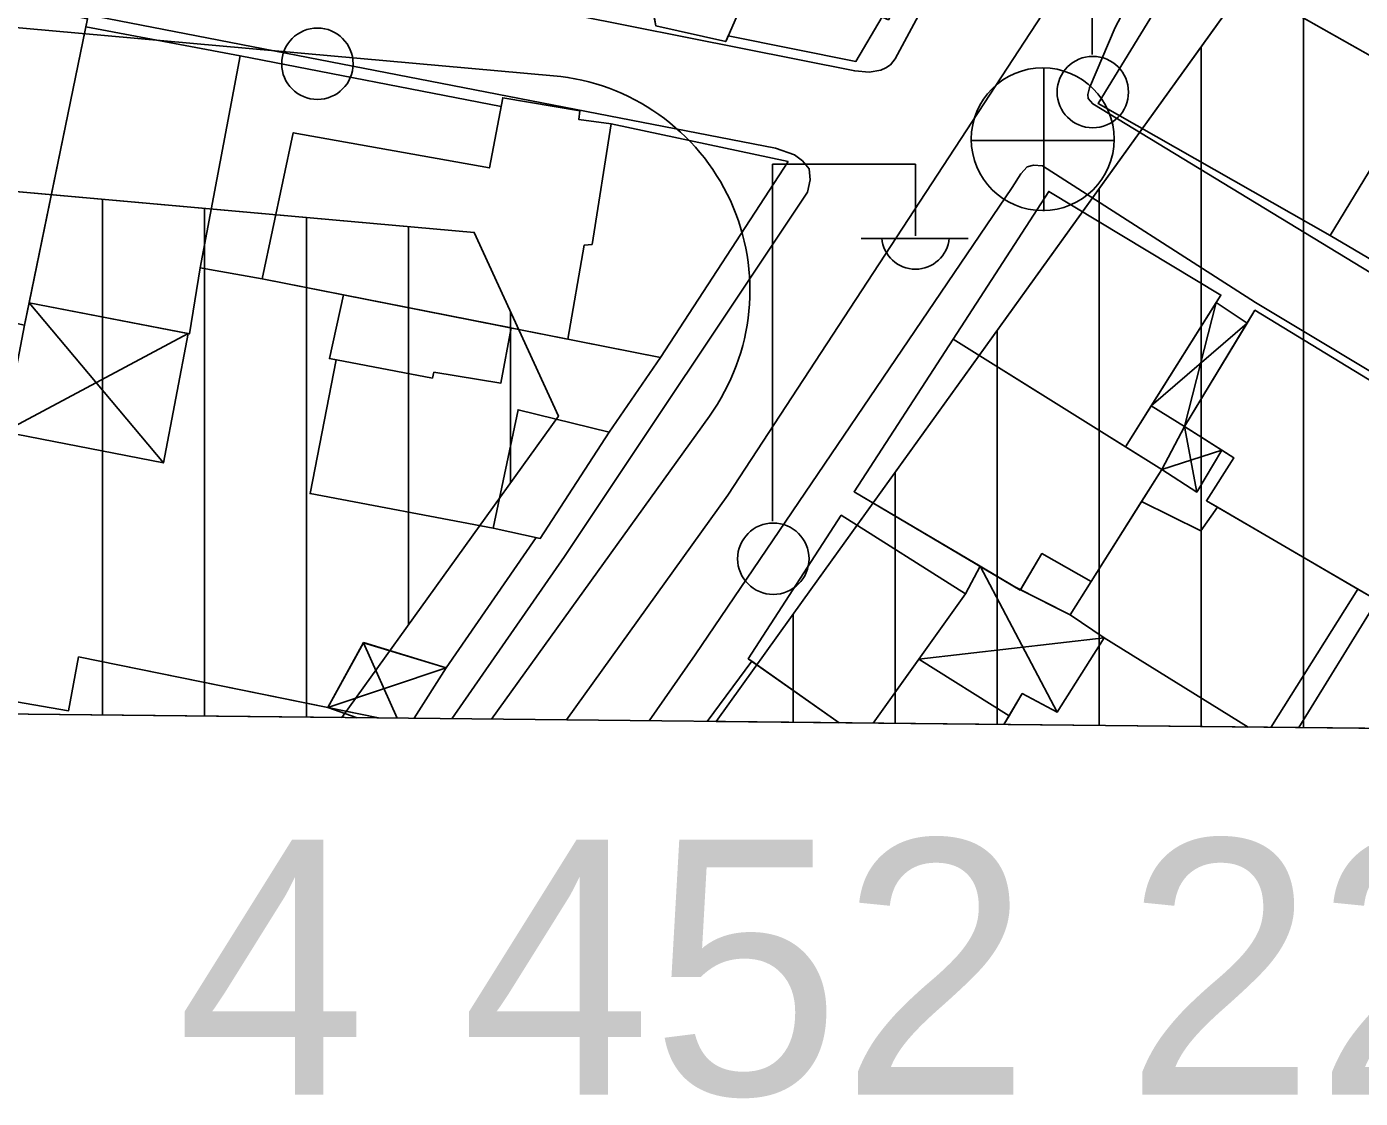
# Model space of a CAD drawing. Extents: x 417997 to 421451, y 4451742 to 4455216.
# Drawn here: x 421128.2 to 421193.5, y 4452205.6 to 4452258.2 of the extents above; entities that cross this region are included whole.
import ezdxf

# ---------------------------------------------------------------- set-up
doc = ezdxf.new("R2010")
doc.units = 0
for name, color, linetype in [('ADAKENARI', 7, 'Continuous'), ('B_Mesken', 7, 'Continuous'), ('B_Sundurma', 7, 'Continuous'), ('B_Teras', 7, 'Continuous'), ('KALDIRIM', 7, 'Continuous'), ('P_Grid', 7, 'Continuous'), ('PAFTALAMA', 7, 'Continuous'), ('PL_KON_MEV_450', 7, 'Continuous'), ('S_Elektrik_Diregi', 7, 'Continuous'), ('S_Rogar_Kapagi', 7, 'Continuous'), ('Sinir_Duvar_tek_tarafa_ait', 7, 'Continuous'), ('TR_ORTAYOGUNKONUT', 7, 'Continuous'), ('TR_YUKSEKYOGUNKONUT', 7, 'Continuous'), ('Y_Lejant', 7, 'Continuous'), ('Yol_Sose', 7, 'Continuous')]:
    doc.layers.add(name, color=color, linetype=linetype)

msp = doc.modelspace()

# ---------------------------------------------------------------- linework, layer by layer
at = {"layer": 'ADAKENARI'}
for p, q in [((421166.248, 4452230.045), (421193.76, 4452268.337)), ((421166.248, 4452230.045), (421193.76, 4452268.337)), ((421064.281, 4452255.741), (421150.123, 4452248.063)), ((421064.281, 4452255.741), (421150.123, 4452248.063)), ((421150.123, 4452248.063), (421154.248, 4452239.051)), ((421150.123, 4452248.063), (421154.248, 4452239.051)), ((421154.248, 4452239.051), (421143.639, 4452224.286)), ((421154.248, 4452239.051), (421143.639, 4452224.286)), ((421161.97, 4452224.092), (421166.248, 4452230.045)), ((421161.97, 4452224.092), (421166.248, 4452230.045))]:
    msp.add_line(p, q, dxfattribs=at)
at = {"layer": 'B_Mesken'}
for points in [[(421170.114, 4452258.628), (421170.415, 4452258.495), (421172.603, 4452262.632), (421172.276, 4452262.736), (421174.749, 4452267.389), (421166.215, 4452272.774), (421164.046, 4452268.976), (421162.633, 4452269.699), (421158.854, 4452259.031), (421159.021, 4452258.198), (421162.446, 4452257.42), (421162.568, 4452257.701), (421168.829, 4452256.446)], [(421174.468, 4452267.567), (421174.749, 4452267.389), (421172.276, 4452262.736), (421172.603, 4452262.632), (421170.415, 4452258.495), (421170.114, 4452258.628), (421168.829, 4452256.446), (421162.568, 4452257.701), (421162.446, 4452257.42), (421159.022, 4452258.198), (421158.948, 4452258.564), (421158.854, 4452259.031), (421162.633, 4452269.699), (421164.046, 4452268.976), (421164.903, 4452270.477), (421166.215, 4452272.774)], [(421189.29, 4452268.683), (421199.5, 4452262.793), (421202.63, 4452260.943), (421198.72, 4452254.073), (421185.19, 4452261.733)], [(421199, 4452263.082), (421199.501, 4452262.793), (421202.631, 4452260.943), (421198.721, 4452254.073), (421185.19, 4452261.733), (421189.29, 4452268.683)], [(421185.19, 4452261.733), (421196.55, 4452255.293), (421192.06, 4452247.913), (421180.69, 4452254.393)], [(421185.19, 4452261.733), (421196.551, 4452255.293), (421192.061, 4452247.913), (421180.69, 4452254.393)], [(421123.192, 4452260.134), (421120.236, 4452245.216), (421128.093, 4452243.518), (421131.177, 4452258.54)], [(421131.094, 4452258.136), (421128.318, 4452244.612), (421128.093, 4452243.518), (421120.236, 4452245.216), (421120.335, 4452245.717), (421123.141, 4452259.876), (421123.192, 4452260.134), (421131.177, 4452258.54)], [(421138.658, 4452256.716), (421131.094, 4452258.136), (421128.318, 4452244.612), (421136.171, 4452243.092), (421136.693, 4452246.323)], [(421138.658, 4452256.716), (421136.693, 4452246.323), (421136.171, 4452243.093), (421136.107, 4452243.105), (421128.318, 4452244.612), (421131.094, 4452258.136)], [(421165.498, 4452251.542), (421159.254, 4452241.939), (421139.729, 4452245.788), (421136.693, 4452246.323), (421138.658, 4452256.716), (421151.438, 4452254.232), (421151.52, 4452254.665), (421155.294, 4452254.018), (421155.248, 4452253.606), (421156.83, 4452253.391)], [(421165.498, 4452251.542), (421159.254, 4452241.939), (421143.725, 4452245.001), (421139.729, 4452245.788), (421136.693, 4452246.323), (421138.658, 4452256.716), (421151.438, 4452254.232), (421151.52, 4452254.665), (421155.294, 4452254.018), (421155.248, 4452253.606), (421156.83, 4452253.391)], [(421192.06, 4452247.913), (421200.69, 4452242.833), (421205.25, 4452250.223), (421198.72, 4452254.073), (421196.55, 4452255.293)], [(421192.061, 4452247.913), (421196.551, 4452255.293), (421198.721, 4452254.073), (421205.251, 4452250.223), (421200.691, 4452242.833)], [(421182.03, 4452237.555), (421186.707, 4452244.991), (421178.272, 4452250.074), (421173.594, 4452242.835)], [(421186.48, 4452244.63), (421183.298, 4452239.57), (421182.03, 4452237.555), (421173.594, 4452242.835), (421178.272, 4452250.074), (421186.707, 4452244.991)], [(421156.728, 4452238.273), (421153.354, 4452233.067), (421151.057, 4452233.563), (421142.077, 4452235.262), (421143.352, 4452241.818), (421143.025, 4452241.879), (421143.725, 4452245.001), (421159.254, 4452241.939)], [(421156.728, 4452238.273), (421153.354, 4452233.067), (421151.057, 4452233.563), (421142.077, 4452235.262), (421143.352, 4452241.817), (421143.025, 4452241.879), (421143.725, 4452245), (421159.254, 4452241.939)], [(421186, 4452234.913), (421194.072, 4452230.198), (421198.832, 4452237.889), (421188.376, 4452244.248), (421184.924, 4452238.558), (421187.339, 4452237.019)], [(421193.41, 4452230.585), (421186.537, 4452234.599), (421186, 4452234.913), (421187.339, 4452237.019), (421186.752, 4452237.393), (421184.924, 4452238.558), (421187.995, 4452243.621), (421188.376, 4452244.248), (421198.832, 4452237.889), (421194.072, 4452230.198)], [(421183.807, 4452236.442), (421173.594, 4452242.835), (421168.738, 4452235.355), (421176.874, 4452230.535), (421177.941, 4452232.321), (421180.354, 4452230.952)], [(421176.885, 4452230.552), (421176.874, 4452230.535), (421176.606, 4452230.693), (421174.906, 4452231.7), (421168.738, 4452235.355), (421173.594, 4452242.835), (421182.03, 4452237.555), (421183.807, 4452236.442), (421182.825, 4452234.881), (421180.354, 4452230.953), (421177.941, 4452232.322)]]:
    msp.add_lwpolyline(points, close=True, dxfattribs=at)
for points in [[(421189.158, 4452223.804), (421193.41, 4452230.585), (421186.537, 4452234.599), (421185.73, 4452233.439), (421182.825, 4452234.881), (421180.354, 4452230.952), (421179.329, 4452229.314), (421180.981, 4452228.19), (421188.041, 4452223.816)], [(421188.041, 4452223.816), (421180.981, 4452228.19), (421179.329, 4452229.314), (421180.354, 4452230.953), (421182.825, 4452234.881), (421185.73, 4452233.439), (421186.537, 4452234.599), (421193.41, 4452230.585), (421189.158, 4452223.804)], [(421168.008, 4452224.028), (421163.725, 4452227.046), (421163.55, 4452227.169), (421168.103, 4452234.203), (421174.188, 4452230.352), (421171.911, 4452227.15), (421169.678, 4452224.01)], [(421169.678, 4452224.01), (421174.188, 4452230.352), (421168.103, 4452234.202), (421163.55, 4452227.169), (421168.007, 4452224.028)], [(421188.041, 4452223.816), (421180.981, 4452228.19), (421178.69, 4452224.551), (421176.978, 4452225.46), (421176.077, 4452223.942)], [(421176.077, 4452223.942), (421176.328, 4452224.364), (421176.978, 4452225.46), (421178.69, 4452224.552), (421180.981, 4452228.19), (421188.041, 4452223.816)], [(421124.436, 4452224.488), (421124.654, 4452225.575), (421130.248, 4452224.619), (421130.737, 4452227.255), (421142.956, 4452224.771), (421145.439, 4452224.266)], [(421145.438, 4452224.266), (421130.737, 4452227.254), (421130.248, 4452224.619), (421124.654, 4452225.575), (421124.436, 4452224.488)], [(421161.535, 4452224.096), (421163.725, 4452227.046), (421168.007, 4452224.028)], [(421161.535, 4452224.096), (421163.725, 4452227.046), (421168.008, 4452224.028)], [(421169.678, 4452224.01), (421171.911, 4452227.15), (421176.328, 4452224.364), (421176.077, 4452223.942)], [(421169.678, 4452224.01), (421171.911, 4452227.15), (421176.328, 4452224.364), (421176.077, 4452223.942)]]:
    msp.add_lwpolyline(points, dxfattribs=at)
at = {"layer": 'B_Sundurma'}
for p, q in [((421128.318, 4452244.612), (421134.895, 4452236.77)), ((421186.48, 4452244.63), (421184.924, 4452238.558)), ((421187.995, 4452243.621), (421183.298, 4452239.57)), ((421136.107, 4452243.105), (421127.095, 4452238.289)), ((421185.527, 4452235.333), (421184.924, 4452238.558)), ((421183.807, 4452236.442), (421186.752, 4452237.393)), ((421174.906, 4452231.7), (421178.69, 4452224.551)), ((421146.343, 4452224.257), (421144.698, 4452227.954)), ((421180.981, 4452228.19), (421171.911, 4452227.15)), ((421148.747, 4452226.727), (421142.955, 4452224.771))]:
    msp.add_line(p, q, dxfattribs=at)
for points in [[(421136.107, 4452243.105), (421128.318, 4452244.612), (421128.093, 4452243.518), (421127.095, 4452238.289), (421134.895, 4452236.77)], [(421136.107, 4452243.105), (421134.895, 4452236.77), (421127.095, 4452238.289), (421128.093, 4452243.518), (421128.318, 4452244.612)], [(421186.48, 4452244.63), (421187.995, 4452243.621), (421184.924, 4452238.558), (421183.298, 4452239.57)], [(421186.48, 4452244.63), (421187.995, 4452243.621), (421184.924, 4452238.558), (421183.298, 4452239.57)], [(421183.807, 4452236.442), (421185.527, 4452235.333), (421186.752, 4452237.393), (421184.924, 4452238.558)], [(421183.807, 4452236.442), (421184.924, 4452238.558), (421186.752, 4452237.393), (421185.527, 4452235.333)], [(421174.188, 4452230.352), (421174.906, 4452231.7), (421176.606, 4452230.693), (421179.329, 4452229.314), (421180.981, 4452228.19), (421178.69, 4452224.551), (421176.978, 4452225.46), (421176.328, 4452224.364), (421171.911, 4452227.15)], [(421176.885, 4452230.552), (421179.329, 4452229.314), (421180.981, 4452228.19), (421178.69, 4452224.552), (421176.978, 4452225.46), (421176.328, 4452224.364), (421171.911, 4452227.15), (421174.188, 4452230.352), (421174.906, 4452231.7), (421176.606, 4452230.693), (421176.874, 4452230.535)]]:
    msp.add_lwpolyline(points, close=True, dxfattribs=at)
for points in [[(421147.173, 4452224.248), (421148.747, 4452226.727), (421144.698, 4452227.954), (421142.955, 4452224.771), (421144.385, 4452224.277)], [(421145.439, 4452224.266), (421142.956, 4452224.771), (421144.699, 4452227.955), (421148.747, 4452226.727), (421147.173, 4452224.248)]]:
    msp.add_lwpolyline(points, dxfattribs=at)
at = {"layer": 'B_Teras'}
for points in [[(421159.021, 4452258.198), (421162.446, 4452257.42), (421163.539, 4452259.946), (421167.625, 4452259.723), (421170.415, 4452258.495), (421172.603, 4452262.632), (421172.276, 4452262.736), (421174.749, 4452267.389), (421166.215, 4452272.774), (421164.046, 4452268.976), (421162.633, 4452269.699), (421160.752, 4452264.41), (421158.854, 4452259.031)], [(421139.729, 4452245.788), (421141.252, 4452252.954), (421150.865, 4452251.229), (421151.52, 4452254.665), (421155.294, 4452254.018), (421155.248, 4452253.606), (421156.83, 4452253.391), (421155.899, 4452247.476), (421155.508, 4452247.438), (421154.712, 4452242.834)], [(421143.352, 4452241.817), (421142.077, 4452235.262), (421151.057, 4452233.563), (421152.272, 4452239.37), (421156.728, 4452238.273), (421159.254, 4452241.939), (421143.725, 4452245), (421143.025, 4452241.879)], [(421151.94, 4452243.381), (421151.429, 4452240.682), (421148.15, 4452241.209), (421148.074, 4452240.924), (421143.025, 4452241.879), (421143.725, 4452245)]]:
    msp.add_lwpolyline(points, close=True, dxfattribs=at)
at = {"layer": 'KALDIRIM'}
for p, q in [((421162.554, 4452235.187), (421187.263, 4452273.005)), ((421162.554, 4452235.187), (421187.263, 4452273.005)), ((420986.278, 4452270.751), (421154.009, 4452255.747)), ((420986.278, 4452270.751), (421154.009, 4452255.747)), ((421150.972, 4452224.209), (421161.645, 4452239.064)), ((421150.972, 4452224.209), (421161.645, 4452239.064)), ((421154.638, 4452224.17), (421162.554, 4452235.187)), ((421154.638, 4452224.17), (421162.554, 4452235.187))]:
    msp.add_line(p, q, dxfattribs=at)
msp.add_arc((421153.068, 4452245.227), 10.562, 324.30193, 84.88861, dxfattribs=at)
msp.add_arc((421153.068, 4452245.227), 10.562, 324.30193, 84.88861, dxfattribs=at)
at = {"layer": 'PAFTALAMA'}
msp.add_line((419108.72, 4452245.779), (421237.47, 4452223.295), dxfattribs=at)
msp.add_line((419108.72, 4452245.779), (421237.47, 4452223.295), dxfattribs=at)
at = {"layer": 'PL_KON_MEV_450'}
for p, q in [((420916.784, 4452226.682), (421143.639, 4452224.286)), ((420916.784, 4452226.682), (421143.639, 4452224.286)), ((421161.97, 4452224.092), (421193.763, 4452223.757)), ((421161.97, 4452224.092), (421193.763, 4452223.757))]:
    msp.add_line(p, q, dxfattribs=at)
for points in [[(421238.59, 4452330.729), (421193.76, 4452268.337), (421166.248, 4452230.045), (421161.97, 4452224.092)], [(421238.59, 4452330.729), (421193.76, 4452268.337), (421166.248, 4452230.045), (421161.97, 4452224.092)], [(421143.639, 4452224.286), (421154.248, 4452239.051), (421150.123, 4452248.063), (421064.281, 4452255.741), (421063.026, 4452225.61), (421030.754, 4452228.602), (421027.945, 4452258.992), (420921.334, 4452268.528), (420917.09, 4452229.003), (420916.784, 4452226.682)], [(421143.639, 4452224.286), (421154.248, 4452239.051), (421150.123, 4452248.063), (421064.281, 4452255.741), (421063.026, 4452225.61), (421030.754, 4452228.602), (421027.945, 4452258.992), (420921.334, 4452268.528), (420917.09, 4452229.003), (420916.784, 4452226.682)]]:
    msp.add_lwpolyline(points, dxfattribs=at)
at = {"layer": 'S_Elektrik_Diregi'}
for p, q in [((421180.395, 4452256.782), (421180.395, 4452274.282)), ((421164.741, 4452233.906), (421164.741, 4452251.406)), ((421164.741, 4452251.406), (421171.741, 4452251.406)), ((421171.741, 4452247.906), (421171.741, 4452251.406)), ((421169.081, 4452247.766), (421174.331, 4452247.766))]:
    msp.add_line(p, q, dxfattribs=at)
for centre in [(421142.438, 4452256.334), (421180.431, 4452254.946), (421164.777, 4452232.07)]:
    msp.add_circle(centre, 1.75, dxfattribs=at)
msp.add_arc((421171.742, 4452247.919), 1.658, 184.83843, 355.14641, dxfattribs=at)
at = {"layer": 'S_Rogar_Kapagi'}
for p, q in [((421178.03, 4452249.108), (421178.03, 4452256.108)), ((421174.46, 4452252.573), (421181.46, 4452252.573))]:
    msp.add_line(p, q, dxfattribs=at)
msp.add_circle((421177.977, 4452252.636), 3.5, dxfattribs=at)
at = {"layer": 'Sinir_Duvar_tek_tarafa_ait'}
msp.add_lwpolyline([(421153.151, 4452233.111), (421148.747, 4452226.727)], dxfattribs=at)
at = {"layer": 'TR_ORTAYOGUNKONUT'}
for p, q in [((421190.748, 4452223.788), (421190.748, 4452264.145)), ((421190.748, 4452223.788), (421190.748, 4452264.145)), ((421185.748, 4452223.841), (421185.748, 4452257.186)), ((421185.748, 4452223.841), (421185.748, 4452257.186)), ((421180.748, 4452223.894), (421180.748, 4452250.227)), ((421180.748, 4452223.894), (421180.748, 4452250.227)), ((421175.748, 4452223.947), (421175.748, 4452243.268)), ((421175.748, 4452223.947), (421175.748, 4452243.268)), ((421170.748, 4452224), (421170.748, 4452236.309)), ((421170.748, 4452224), (421170.748, 4452236.309)), ((421165.748, 4452224.053), (421165.748, 4452229.35)), ((421165.748, 4452224.053), (421165.748, 4452229.35))]:
    msp.add_line(p, q, dxfattribs=at)
msp.add_lwpolyline([(421238.59, 4452330.729), (421193.76, 4452268.337), (421166.248, 4452230.045), (421161.97, 4452224.092)], dxfattribs=at)
msp.add_lwpolyline([(421238.59, 4452330.729), (421193.76, 4452268.337), (421166.248, 4452230.045), (421161.97, 4452224.092)], dxfattribs=at)
at = {"layer": 'TR_YUKSEKYOGUNKONUT'}
for p, q in [((421131.907, 4452224.41), (421131.907, 4452249.692)), ((421131.907, 4452224.41), (421131.907, 4452249.692)), ((421136.907, 4452224.357), (421136.907, 4452249.245)), ((421136.907, 4452224.357), (421136.907, 4452249.245)), ((421141.907, 4452224.304), (421141.907, 4452248.798)), ((421141.907, 4452224.304), (421141.907, 4452248.798)), ((421146.907, 4452228.835), (421146.907, 4452248.351)), ((421146.907, 4452228.835), (421146.907, 4452248.351)), ((421151.907, 4452235.793), (421151.907, 4452244.165)), ((421151.907, 4452235.793), (421151.907, 4452244.165))]:
    msp.add_line(p, q, dxfattribs=at)
at = {"layer": 'Y_Lejant'}
msp.add_lwpolyline([(419138.442, 4455021.89), (421266.409, 4454999.402), (421237.471, 4452223.294), (419108.722, 4452245.778)], close=True, dxfattribs=at)
at = {"layer": 'Yol_Sose'}
for points in [[(421195.979, 4452333.379), (421204.109, 4452325.049), (421204.623, 4452324.234), (421204.748, 4452323.892), (421204.776, 4452323.487), (421204.742, 4452323.242), (421204.314, 4452321.935), (421194.524, 4452302.61), (421176.314, 4452266.93), (421170.741, 4452256.581), (421170.525, 4452256.285), (421170.29, 4452256.138), (421170.054, 4452256.012), (421169.467, 4452255.922), (421168.764, 4452255.981), (421149.554, 4452259.822), (421149.15, 4452259.996), (421149.013, 4452260.157), (421148.945, 4452260.85), (421149.002, 4452261.287), (421155.35, 4452296.959), (421161.953, 4452333.734)], [(421181.535, 4452258.106), (421193.49, 4452280.686), (421202.134, 4452296.703), (421202.989, 4452297.208), (421203.223, 4452297.21), (421204.052, 4452297.067), (421226.551, 4452285.91), (421226.755, 4452285.678), (421226.873, 4452285.456), (421226.866, 4452285.032), (421226.594, 4452284.541), (421207.701, 4452252.306)], [(421060.246, 4452272.323), (421060.991, 4452272.231), (421085.474, 4452267.374), (421129.449, 4452259.068), (421164.878, 4452252.203), (421165.823, 4452251.864), (421166.203, 4452251.573), (421166.53, 4452251.177), (421166.589, 4452250.644), (421166.446, 4452250.047)], [(421207.701, 4452252.306), (421201.409, 4452242.23), (421201.251, 4452242.08), (421201.114, 4452242.047), (421200.433, 4452242.19), (421180.432, 4452254.361), (421180.207, 4452254.625), (421180.195, 4452254.826), (421180.277, 4452255.156), (421181.535, 4452258.106)], [(421158.692, 4452224.126), (421160.95, 4452227.353), (421176.48, 4452250.263), (421176.91, 4452250.933), (421177.21, 4452251.283), (421177.53, 4452251.363), (421177.96, 4452251.323), (421188.4, 4452244.633), (421198.53, 4452238.553), (421198.94, 4452238.303), (421199.13, 4452238.073), (421199.11, 4452237.803), (421194.33, 4452229.973), (421190.53, 4452223.79)], [(421166.446, 4452250.047), (421154.539, 4452232.186), (421149.019, 4452224.228)]]:
    msp.add_lwpolyline(points, dxfattribs=at)

# ---------------------------------------------------------------- texts
at = {"layer": 'P_Grid'}
msp.add_text('4 452 223.29', height=12.5, dxfattribs=at).set_placement((421135.546, 4452205.794))

doc.saveas('drawing.dxf')
